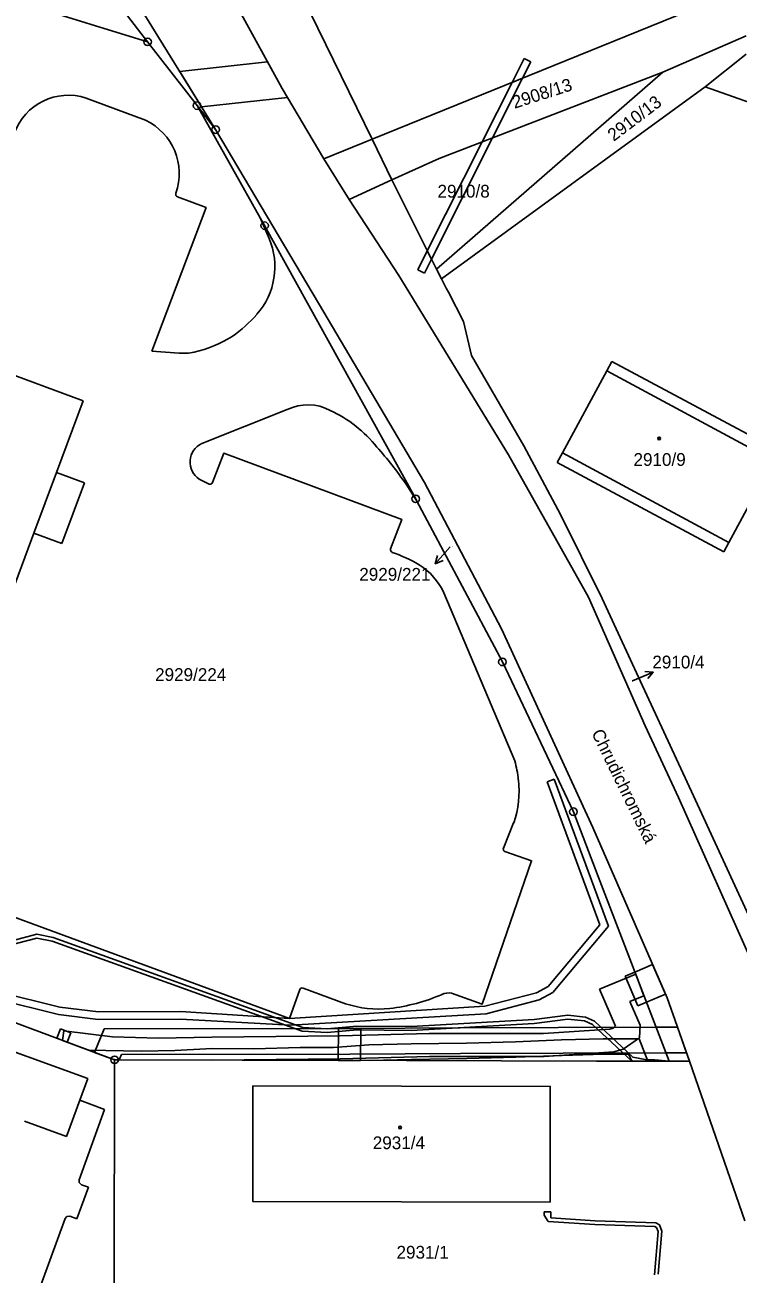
# Model space of a CAD drawing. Extents: x -593183 to -588034, y -1130415 to -1124994.
# Drawn here: x -591676.7 to -591581.8, y -1128300.6 to -1128134.3 of the extents above; entities that cross this region are included whole.
import ezdxf

# ---------------------------------------------------------------- set-up
doc = ezdxf.new("R2010")
doc.units = 0
for name, color, linetype in [('Vrstva 1', 7, 'Continuous'), ('Vrstva 15', 7, 'Continuous'), ('Vrstva 16', 7, 'Continuous'), ('Vrstva 18', 7, 'Continuous'), ('Vrstva 19', 7, 'Continuous'), ('Vrstva 24', 7, 'Continuous'), ('Vrstva 25', 7, 'Continuous'), ('Vrstva 27', 7, 'Continuous'), ('Vrstva 4', 7, 'Continuous')]:
    doc.layers.add(name, color=color, linetype=linetype)

msp = doc.modelspace()

# ---------------------------------------------------------------- linework, layer by layer
at = {"layer": 'Vrstva 1'}
for p, q in [((-591658.08, -1128114.33), (-591642.48, -1128142.73)), ((-591570.02, -1128124.92), (-591630.51, -1128149.5)), ((-591662.73, -1128129.74), (-591651.34, -1128148.21)), ((-591676.28, -1128131.65), (-591660.4, -1128136.52)), ((-591663.09, -1128133.05), (-591660.4, -1128136.52)), ((-591580.67, -1128135.74), (-591591.77, -1128140.54)), ((-591660.4, -1128136.52), (-591653.82, -1128145.01)), ((-591580.7, -1128138.16), (-591586.16, -1128142.52)), ((-591591.77, -1128140.54), (-591621.92, -1128166.81)), ((-591591.77, -1128140.54), (-591621.59, -1128152.04)), ((-591586.16, -1128142.52), (-591621.26, -1128168.1)), ((-591586.16, -1128142.52), (-591566.86, -1128149.34)), ((-591668.56, -1128144.01), (-591660.68, -1128146.96)), ((-591668.56, -1128144.01), (-591660.68, -1128146.96)), ((-591668.56, -1128144.01), (-591660.68, -1128146.96)), ((-591642.48, -1128142.73), (-591636.94, -1128152.11)), ((-591653.82, -1128145.01), (-591651.34, -1128148.21)), ((-591645.41, -1128159.94), (-591653.82, -1128145.01)), ((-591651.34, -1128148.21), (-591637.64, -1128171.34)), ((-591630.51, -1128149.5), (-591636.94, -1128152.11)), ((-591636.94, -1128152.11), (-591633.55, -1128157.5)), ((-591621.59, -1128152.04), (-591627.86, -1128154.91)), ((-591627.86, -1128154.91), (-591633.55, -1128157.5)), ((-591627.86, -1128154.91), (-591621.92, -1128166.81)), ((-591633.55, -1128157.5), (-591626.94, -1128167.65)), ((-591644.21, -1128162.69), (-591645.41, -1128159.94)), ((-591644.81, -1128161), (-591645.41, -1128159.94)), ((-591624.69, -1128197.38), (-591644.81, -1128161)), ((-591720.69, -1128165.1), (-591669, -1128184.32)), ((-591626.94, -1128167.65), (-591612.34, -1128191.5)), ((-591621.92, -1128166.81), (-591621.26, -1128168.1)), ((-591621.26, -1128168.1), (-591620.62, -1128169.33)), ((-591620.62, -1128169.33), (-591620.35, -1128169.87)), ((-591620.35, -1128169.87), (-591618.34, -1128173.78)), ((-591637.64, -1128171.34), (-591623.54, -1128195.22)), ((-591618.34, -1128173.78), (-591617.26, -1128178.31)), ((-591659.82, -1128177.72), (-591656.18, -1128177.99)), ((-591659.82, -1128177.72), (-591656.18, -1128177.99)), ((-591659.82, -1128177.72), (-591656.18, -1128177.99)), ((-591659.82, -1128177.72), (-591656.18, -1128177.99)), ((-591659.82, -1128177.72), (-591656.18, -1128177.99)), ((-591617.26, -1128178.31), (-591610.28, -1128190.33)), ((-591598.56, -1128179.09), (-591599.23, -1128180.32)), ((-591598.56, -1128179.09), (-591576.39, -1128190.94)), ((-591599.23, -1128180.32), (-591605.13, -1128191.24)), ((-591669, -1128184.32), (-591672.54, -1128193.86)), ((-591641.81, -1128185.5), (-591653.18, -1128190.01)), ((-591641.81, -1128185.5), (-591653.18, -1128190.01)), ((-591610.28, -1128190.33), (-591605.4, -1128199.45)), ((-591612.34, -1128191.5), (-591601.67, -1128210.48)), ((-591605.13, -1128191.24), (-591605.84, -1128192.56)), ((-591605.84, -1128192.56), (-591583.67, -1128204.42)), ((-591577.1, -1128192.26), (-591583, -1128203.19)), ((-591672.54, -1128193.86), (-591668.82, -1128195.23)), ((-591668.82, -1128195.23), (-591671.8, -1128203.32)), ((-591653.52, -1128194.76), (-591652.21, -1128195.42)), ((-591653.52, -1128194.76), (-591652.21, -1128195.42)), ((-591624.59, -1128197.58), (-591625.98, -1128195.43)), ((-591624.59, -1128197.58), (-591625.98, -1128195.43)), ((-591624.59, -1128197.58), (-591625.98, -1128195.43)), ((-591624.59, -1128197.58), (-591625.98, -1128195.43)), ((-591624.59, -1128197.58), (-591625.98, -1128195.43)), ((-591624.59, -1128197.58), (-591625.98, -1128195.43)), ((-591623.54, -1128195.22), (-591613.28, -1128214.7)), ((-591624.59, -1128197.58), (-591624.69, -1128197.38)), ((-591613.15, -1128219.09), (-591624.59, -1128197.58)), ((-591605.4, -1128199.45), (-591599.88, -1128210.63)), ((-591675.56, -1128201.97), (-591692.89, -1128248.59)), ((-591671.8, -1128203.32), (-591675.56, -1128201.97)), ((-591583, -1128203.19), (-591583.67, -1128204.42)), ((-591620.95, -1128209.9), (-591611.51, -1128232.28)), ((-591620.95, -1128209.9), (-591611.51, -1128232.28)), ((-591620.95, -1128209.9), (-591611.51, -1128232.28)), ((-591601.67, -1128210.48), (-591594.13, -1128227.62)), ((-591599.88, -1128210.63), (-591599.06, -1128212.37)), ((-591599.06, -1128212.37), (-591594.74, -1128221.7)), ((-591613.28, -1128214.7), (-591601.11, -1128241.14)), ((-591603.7, -1128239.04), (-591613.15, -1128219.09)), ((-591594.74, -1128221.7), (-591587.69, -1128236.93)), ((-591594.13, -1128227.62), (-591589.72, -1128237.14)), ((-591589.72, -1128237.14), (-591579.71, -1128259.51)), ((-591587.69, -1128236.93), (-591577.64, -1128258.81)), ((-591600.4, -1128247.69), (-591603.7, -1128239.04)), ((-591611.65, -1128240.53), (-591613.02, -1128243.91)), ((-591611.65, -1128240.53), (-591613.02, -1128243.91)), ((-591601.11, -1128241.14), (-591591.21, -1128263.81)), ((-591590.95, -1128272.26), (-591600.4, -1128247.69)), ((-591714.78, -1128257.68), (-591668.38, -1128274.57)), ((-591695.28, -1128260.71), (-591673.48, -1128268.84)), ((-591634.06, -1128264.61), (-591639.67, -1128262.54)), ((-591634.06, -1128264.61), (-591639.67, -1128262.54)), ((-591591.21, -1128263.81), (-591588.24, -1128272.27)), ((-591673.48, -1128268.84), (-591664.79, -1128272.08)), ((-591664.79, -1128272.08), (-591664.86, -1128302.49)), ((-591664.79, -1128272.08), (-591625.94, -1128272.18)), ((-591625.94, -1128272.18), (-591600.61, -1128272.24)), ((-591590.95, -1128272.26), (-591600.61, -1128272.24)), ((-591590.95, -1128272.26), (-591588.24, -1128272.27)), ((-591588.24, -1128272.27), (-591580.87, -1128293.54)), ((-591669.44, -1128277.45), (-591668.38, -1128274.57)), ((-591671.21, -1128282.28), (-591669.44, -1128277.45)), ((-591666.12, -1128278.68), (-591669.53, -1128288.07)), ((-591669.44, -1128277.45), (-591666.12, -1128278.68)), ((-591676.8, -1128280.25), (-591671.21, -1128282.28)), ((-591668.28, -1128289.04), (-591669.81, -1128293.25)), ((-591669.53, -1128288.07), (-591669.52, -1128288.44)), ((-591669.52, -1128288.44), (-591669.19, -1128288.71)), ((-591669.19, -1128288.71), (-591668.28, -1128289.04)), ((-591671.4, -1128293.21), (-591676.66, -1128307.7)), ((-591671.4, -1128293.21), (-591671.16, -1128292.94)), ((-591671.16, -1128292.94), (-591670.74, -1128292.91)), ((-591670.74, -1128292.91), (-591669.81, -1128293.25))]:
    msp.add_line(p, q, dxfattribs=at)
for points in [[(-591656.43, -1128157.16), (-591652.62, -1128158.6), (-591659.82, -1128177.72)], [(-591656.43, -1128157.16), (-591652.62, -1128158.6), (-591659.82, -1128177.72)], [(-591651.75, -1128195.22), (-591650.26, -1128191.31), (-591626.56, -1128200.12), (-591628.04, -1128204.03)], [(-591612.83, -1128244.34), (-591609.26, -1128245.58), (-591615.83, -1128264.65), (-591619.92, -1128263.2)], [(-591612.83, -1128244.34), (-591609.26, -1128245.58), (-591615.83, -1128264.65), (-591619.92, -1128263.2)], [(-591612.83, -1128244.34), (-591609.26, -1128245.58), (-591615.83, -1128264.65), (-591619.92, -1128263.2)], [(-591612.83, -1128244.34), (-591609.26, -1128245.58), (-591615.83, -1128264.65), (-591619.92, -1128263.2)], [(-591640.13, -1128262.72), (-591641.52, -1128266.6), (-591681.67, -1128251.81)], [(-591606.77, -1128291.02), (-591646.37, -1128290.95), (-591646.38, -1128275.55), (-591606.77, -1128275.62), (-591606.77, -1128291.02)]]:
    msp.add_lwpolyline(points, dxfattribs=at)
for centre, radius, start, end in [((-591670.96, -1128151.26), 7.63, 71.7031, 160.6605), ((-591664.02, -1128154.06), 7.84, 340.4462, 64.7936), ((-591656.3, -1128156.83), 0.357, 155.8937, 249.3461), ((-591653.09, -1128166.45), 9.64, 318.7479, 22.9523), ((-591661.33, -1128158.86), 20.85, 305.7889, 317.9934), ((-591659.08, -1128158.89), 19.59, 284.4107, 300.4748), ((-591655.67, -1128170.61), 7.39, 266.0446, 281.4683), ((-591639.04, -1128191.08), 6.23, 61.5827, 116.4211), ((-591643.65, -1128201.64), 17.74, 38.9768, 64.7006), ((-591652.03, -1128192.48), 2.72, 114.9726, 236.839), ((-591668.27, -1128224.59), 51.37, 34.5809, 41.6005), ((-591652.09, -1128195.06), 0.38, 252.17, 334.8272), ((-591627.65, -1128204.14), 0.403, 163.6851, 242.4175), ((-591633.88, -1128222.4), 18.89, 59.269, 71.3419), ((-591628.71, -1128213.4), 8.51, 24.2562, 58.2457), ((-591623.78, -1128235.92), 12.8, 5.0351, 16.5335), ((-591623.55, -1128236.34), 12.62, 340.6236, 7.0253), ((-591612.71, -1128244.03), 0.336, 159.4048, 248.2727), ((-591639.82, -1128262.82), 0.322, 61.2159, 161.5254), ((-591631.23, -1128240.03), 25.41, 276.9615, 293.27), ((-591620.23, -1128265.61), 2.43, 82.7494, 113.3845), ((-591629.57, -1128250.95), 14.38, 251.7887, 275.6586)]:
    msp.add_arc(centre, radius, start, end, dxfattribs=at)
at = {"layer": 'Vrstva 16'}
msp.add_line((-591595.88, -1128221.62), (-591595.83, -1128221.6), dxfattribs=at)
at = {"layer": 'Vrstva 24'}
for centre, radius in [((-591660.4, -1128136.52), 0.5), ((-591660.4, -1128136.52), 0.0327), ((-591653.82, -1128145.01), 0.5), ((-591653.82, -1128145.01), 0.0327), ((-591651.34, -1128148.21), 0.5), ((-591651.34, -1128148.21), 0.0327), ((-591644.81, -1128161), 0.5), ((-591644.81, -1128161), 0.0327), ((-591624.69, -1128197.38), 0.5), ((-591624.69, -1128197.38), 0.0327), ((-591613.15, -1128219.09), 0.5), ((-591613.15, -1128219.09), 0.0327), ((-591603.7, -1128239.04), 0.5), ((-591603.7, -1128239.04), 0.0327), ((-591664.79, -1128272.08), 0.5), ((-591664.79, -1128272.08), 0.0327)]:
    msp.add_circle(centre, radius, dxfattribs=at)
at = {"layer": 'Vrstva 25'}
for p, q in [((-591620.09, -1128203.79), (-591622.1, -1128206.02)), ((-591595.83, -1128221.6), (-591593.05, -1128220.46))]:
    msp.add_line(p, q, dxfattribs=at)
for points in [[(-591621.06, -1128205.61), (-591622.1, -1128206.02), (-591621.8, -1128204.94)], [(-591594.17, -1128220.38), (-591593.05, -1128220.46), (-591593.79, -1128221.3)]]:
    msp.add_lwpolyline(points, dxfattribs=at)
for centre, radius in [((-591592.27, -1128189.33), 0.175), ((-591592.27, -1128189.33), 0.15), ((-591626.78, -1128281.09), 0.175), ((-591626.78, -1128281.09), 0.15)]:
    msp.add_circle(centre, radius, dxfattribs=at)
at = {"layer": 'Vrstva 27'}
for p, q in [((-591656.12, -1128140.46), (-591644.43, -1128139.18)), ((-591644.43, -1128139.18), (-591642.48, -1128142.73)), ((-591611.87, -1128141.92), (-591610.27, -1128138.75)), ((-591609.38, -1128139.2), (-591610.46, -1128141.35)), ((-591610.27, -1128138.75), (-591609.38, -1128139.2)), ((-591653.22, -1128145.17), (-591656.12, -1128140.46)), ((-591615.84, -1128149.82), (-591611.87, -1128141.92)), ((-591610.46, -1128141.35), (-591614.46, -1128149.29)), ((-591610.46, -1128141.35), (-591611.87, -1128141.92)), ((-591611.87, -1128141.92), (-591610.46, -1128141.35)), ((-591641.78, -1128143.92), (-591653.22, -1128145.17)), ((-591642.48, -1128142.73), (-591641.78, -1128143.92)), ((-591614.46, -1128149.29), (-591622.6, -1128165.46)), ((-591623.15, -1128164.34), (-591615.84, -1128149.82)), ((-591624.43, -1128166.88), (-591623.15, -1128164.34)), ((-591622.6, -1128165.46), (-591623.54, -1128167.33)), ((-591622.6, -1128165.46), (-591623.15, -1128164.34)), ((-591623.15, -1128164.34), (-591622.6, -1128165.46)), ((-591623.54, -1128167.33), (-591624.43, -1128166.88)), ((-591607.18, -1128235.06), (-591606.24, -1128234.72)), ((-591600.17, -1128254.1), (-591607.18, -1128235.06)), ((-591606.24, -1128234.72), (-591599.04, -1128254.3)), ((-591607.07, -1128262.31), (-591600.17, -1128254.1)), ((-591685.57, -1128258.08), (-591675.15, -1128255.37)), ((-591675.15, -1128255.37), (-591672.98, -1128255.81)), ((-591672.98, -1128255.81), (-591639.73, -1128267.76)), ((-591599.04, -1128254.3), (-591606.43, -1128263.11)), ((-591675.13, -1128255.89), (-591685.47, -1128258.56)), ((-591673.12, -1128256.29), (-591675.13, -1128255.89)), ((-591639.83, -1128268.26), (-591673.12, -1128256.29)), ((-591600.2, -1128262.66), (-591595.4, -1128260.69)), ((-591596.8, -1128260.94), (-591595.51, -1128260.39)), ((-591595.51, -1128260.39), (-591593.14, -1128259.38)), ((-591595.4, -1128260.69), (-591594.3, -1128263.56)), ((-591593.14, -1128259.38), (-591591.42, -1128263.32)), ((-591683.19, -1128262.29), (-591672.08, -1128265.08)), ((-591608.62, -1128263.14), (-591607.07, -1128262.31)), ((-591595.13, -1128264.9), (-591596.8, -1128260.94)), ((-591672.26, -1128266.06), (-591683.47, -1128263.25)), ((-591615.48, -1128264.94), (-591608.62, -1128263.14)), ((-591608.26, -1128264.08), (-591615.32, -1128265.94)), ((-591606.43, -1128263.11), (-591608.26, -1128264.08)), ((-591598.08, -1128267.62), (-591600.2, -1128262.66)), ((-591594.3, -1128263.56), (-591596.16, -1128264.32)), ((-591591.42, -1128263.32), (-591593.97, -1128264.41)), ((-591672.08, -1128265.08), (-591666.92, -1128265.7)), ((-591666.92, -1128265.7), (-591656.02, -1128265.65)), ((-591656.02, -1128265.65), (-591641.52, -1128266.6)), ((-591641.52, -1128266.6), (-591615.48, -1128264.94)), ((-591596.16, -1128264.32), (-591594.81, -1128267.46)), ((-591593.97, -1128264.41), (-591595.13, -1128264.9)), ((-591666.98, -1128266.7), (-591672.26, -1128266.06)), ((-591656.04, -1128266.65), (-591666.98, -1128266.7)), ((-591641.33, -1128267.45), (-591656.04, -1128266.65)), ((-591615.32, -1128265.94), (-591641.33, -1128267.45)), ((-591625.31, -1128267.66), (-591608.94, -1128266.73)), ((-591608.9, -1128267.23), (-591625.29, -1128268.16)), ((-591608.94, -1128266.73), (-591604.45, -1128266.15)), ((-591604.45, -1128266.65), (-591608.9, -1128267.23)), ((-591604.45, -1128266.15), (-591602.09, -1128266.4)), ((-591602.23, -1128266.88), (-591604.45, -1128266.65)), ((-591601.17, -1128267.36), (-591602.23, -1128266.88)), ((-591602.09, -1128266.4), (-591600.89, -1128266.94)), ((-591596, -1128272.17), (-591601.17, -1128267.36)), ((-591600.89, -1128266.94), (-591595.76, -1128271.71)), ((-591594.81, -1128267.46), (-591594.9, -1128269.14)), ((-591672.49, -1128269.21), (-591672.02, -1128267.94)), ((-591672.02, -1128267.94), (-591670.62, -1128268.47)), ((-591671.72, -1128269.5), (-591671.56, -1128268.21)), ((-591671.56, -1128268.21), (-591665.09, -1128269.02)), ((-591670.62, -1128268.47), (-591671.09, -1128269.73)), ((-591667.45, -1128271.09), (-591666.19, -1128267.96)), ((-591666.19, -1128267.96), (-591633.49, -1128267.91)), ((-591665.09, -1128269.02), (-591658.97, -1128269.19)), ((-591658.97, -1128269.19), (-591651.85, -1128269.06)), ((-591651.85, -1128269.06), (-591634.8, -1128268.9)), ((-591636.48, -1128268.46), (-591639.83, -1128268.26)), ((-591639.73, -1128267.76), (-591636.48, -1128267.96)), ((-591636.48, -1128267.96), (-591632.53, -1128267.61)), ((-591632.51, -1128268.11), (-591636.48, -1128268.46)), ((-591635.04, -1128272.16), (-591634.99, -1128267.91)), ((-591634.99, -1128267.91), (-591633.49, -1128267.91)), ((-591634.8, -1128268.9), (-591622.9, -1128268.58)), ((-591633.49, -1128267.91), (-591618.77, -1128267.84)), ((-591633.49, -1128267.91), (-591631.99, -1128267.9)), ((-591632.53, -1128267.61), (-591625.31, -1128267.66)), ((-591625.29, -1128268.16), (-591632.51, -1128268.11)), ((-591631.99, -1128267.9), (-591632.03, -1128272.16)), ((-591622.9, -1128268.58), (-591607.67, -1128268.59)), ((-591618.77, -1128267.84), (-591592.69, -1128267.75)), ((-591607.67, -1128268.59), (-591598.84, -1128267.98)), ((-591598.84, -1128267.98), (-591598.42, -1128267.85)), ((-591598.42, -1128267.85), (-591598.08, -1128267.62)), ((-591592.69, -1128267.75), (-591589.83, -1128267.74)), ((-591589.83, -1128267.74), (-591588.64, -1128271.13)), ((-591671.09, -1128269.73), (-591672.49, -1128269.21)), ((-591664.79, -1128272.08), (-591671.72, -1128269.5)), ((-591656.76, -1128270.84), (-591651.81, -1128270.57)), ((-591651.81, -1128270.57), (-591646.25, -1128270.64)), ((-591646.25, -1128270.64), (-591640.07, -1128270.45)), ((-591640.07, -1128270.45), (-591635.66, -1128270.43)), ((-591635.66, -1128270.43), (-591630.95, -1128270.07)), ((-591630.95, -1128270.07), (-591625.3, -1128269.97)), ((-591625.3, -1128269.97), (-591617.93, -1128269.85)), ((-591617.93, -1128269.85), (-591611.4, -1128269.68)), ((-591611.4, -1128269.68), (-591605.26, -1128269.43)), ((-591605.26, -1128269.43), (-591599.72, -1128269.29)), ((-591599.72, -1128269.29), (-591594.92, -1128269.3)), ((-591597.08, -1128270.65), (-591598.3, -1128271)), ((-591594.9, -1128269.14), (-591597.08, -1128270.65)), ((-591594.92, -1128269.3), (-591593.8, -1128272.25)), ((-591664.79, -1128272.08), (-591668.25, -1128270.79)), ((-591668.25, -1128270.79), (-591665.98, -1128270.83)), ((-591664.79, -1128272.08), (-591667.45, -1128271.09)), ((-591665.98, -1128270.83), (-591661.24, -1128270.91)), ((-591651.81, -1128272.11), (-591664.79, -1128272.08)), ((-591664.18, -1128272.08), (-591664.79, -1128272.08)), ((-591630.85, -1128272.17), (-591664.79, -1128272.08)), ((-591663.89, -1128271.36), (-591664.18, -1128272.08)), ((-591633.47, -1128271.31), (-591663.89, -1128271.36)), ((-591661.24, -1128270.91), (-591656.76, -1128270.84)), ((-591634.74, -1128271.96), (-591651.81, -1128272.11)), ((-591632.03, -1128272.16), (-591635.04, -1128272.16)), ((-591622.86, -1128271.64), (-591634.74, -1128271.96)), ((-591618.75, -1128271.24), (-591633.47, -1128271.31)), ((-591625.26, -1128272.03), (-591630.85, -1128272.17)), ((-591617.89, -1128271.91), (-591625.26, -1128272.03)), ((-591607.57, -1128271.65), (-591622.86, -1128271.64)), ((-591591.38, -1128271.14), (-591618.75, -1128271.24)), ((-591611.34, -1128271.74), (-591617.89, -1128271.91)), ((-591605.2, -1128271.49), (-591611.34, -1128271.74)), ((-591598.3, -1128271), (-591607.57, -1128271.65)), ((-591599.7, -1128271.35), (-591605.2, -1128271.49)), ((-591596.3, -1128271.36), (-591599.7, -1128271.35)), ((-591595.93, -1128272.25), (-591596.3, -1128271.36)), ((-591595.6, -1128272.25), (-591596, -1128272.17)), ((-591593.8, -1128272.25), (-591595.93, -1128272.25)), ((-591595.76, -1128271.71), (-591594.15, -1128272.03)), ((-591593.8, -1128272.25), (-591595.6, -1128272.25)), ((-591594.15, -1128272.03), (-591592.87, -1128272.07)), ((-591590.95, -1128272.26), (-591593.8, -1128272.25)), ((-591592.87, -1128272.07), (-591590.95, -1128272.26)), ((-591588.64, -1128271.13), (-591591.38, -1128271.14)), ((-591607.58, -1128292.78), (-591607.58, -1128292.31)), ((-591607.58, -1128292.31), (-591606.68, -1128292.31)), ((-591606.68, -1128292.31), (-591606.71, -1128293.13)), ((-591607.05, -1128293.61), (-591607.58, -1128292.78)), ((-591600.83, -1128294.01), (-591607.05, -1128293.61)), ((-591606.71, -1128293.13), (-591600.81, -1128293.51)), ((-591592.85, -1128294.28), (-591600.83, -1128294.01)), ((-591600.81, -1128293.51), (-591592.73, -1128293.78)), ((-591592.73, -1128293.78), (-591592.21, -1128294.04)), ((-591592.21, -1128294.04), (-591591.91, -1128294.89)), ((-591592.91, -1128300.73), (-591592.41, -1128294.95)), ((-591592.61, -1128294.4), (-591592.85, -1128294.28)), ((-591592.41, -1128294.95), (-591592.61, -1128294.4)), ((-591591.91, -1128294.89), (-591592.39, -1128300.61))]:
    msp.add_line(p, q, dxfattribs=at)
at = {"layer": 'Vrstva 4'}
for p, q in [((-591649.36, -1128110.92), (-591630.51, -1128149.5)), ((-591630.51, -1128149.5), (-591627.86, -1128154.91)), ((-591599.23, -1128180.32), (-591577.1, -1128192.26)), ((-591605.13, -1128191.24), (-591583, -1128203.19)), ((-591675.56, -1128201.97), (-591672.54, -1128193.86))]:
    msp.add_line(p, q, dxfattribs=at)

# ---------------------------------------------------------------- texts
at = {"layer": 'Vrstva 15'}
msp.add_text('Chrudichromská', height=1.7, rotation=296.0271, dxfattribs=at).set_placement((-591601.33, -1128228.55))
at = {"layer": 'Vrstva 16'}
for s, p in [('2929/221', (-591632.21, -1128208.28)), ('2910/4', (-591593.18, -1128219.96))]:
    msp.add_text(s, height=1.7, dxfattribs=at).set_placement(p)
at = {"layer": 'Vrstva 18'}
for s, rotation, p in [('2908/13', 17.7609, (-591611.53, -1128145.44)), ('2910/13', 37.1709, (-591598.33, -1128149.85))]:
    msp.add_text(s, height=1.7, rotation=rotation, dxfattribs=at).set_placement(p)
for s, height, p in [('2910/8', 1.7, (-591621.79, -1128157.26)), ('2929/221', 0.1, (-591620.09, -1128203.79)), ('2929/224', 1.7, (-591659.4, -1128221.63)), ('2910/4', 0.01, (-591595.88, -1128221.62)), ('2931/1', 1.7, (-591627.25, -1128298.56))]:
    msp.add_text(s, height=height, dxfattribs=at).set_placement(p)
at = {"layer": 'Vrstva 19'}
for s, p in [('2910/9', (-591595.69, -1128192.99)), ('2931/4', (-591630.41, -1128283.98))]:
    msp.add_text(s, height=1.7, dxfattribs=at).set_placement(p)

doc.saveas('drawing.dxf')
